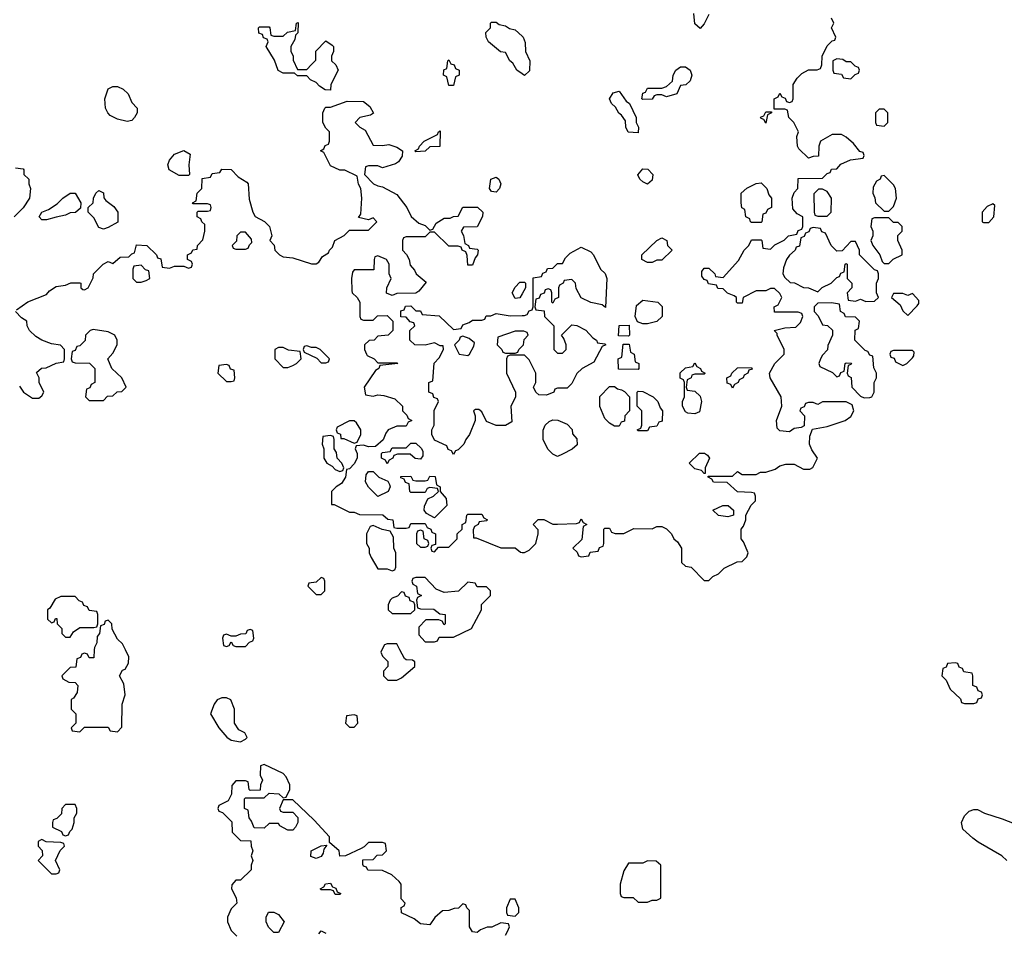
# Model space of a CAD drawing. Header units: inches. Extents: x 2348341 to 2479810, y 460419 to 613669.
# Tile 645 of 656: x 2437876 to 2442038, y 588802 to 592664. Entities that reach past the tile are written whole.
import ezdxf

# ---------------------------------------------------------------- set-up
doc = ezdxf.new("R2010")
doc.units = ezdxf.units.IN
doc.header["$MEASUREMENT"] = 0
for name, color, linetype in [('C4538', 7, 'Continuous'), ('C4539', 7, 'Continuous'), ('C4548', 7, 'Continuous'), ('C4549', 7, 'Continuous')]:
    doc.layers.add(name, color=color, linetype=linetype)

msp = doc.modelspace()

# ---------------------------------------------------------------- linework, layer by layer
at = {"layer": 'C4538', "color": 2, "elevation": 74}
for points in [[(2438191.5, 590000), (2438190, 589966), (2438170, 589966), (2438162, 589982), (2438150, 589986), (2438138, 589982), (2438132.7, 589967.3), (2438118, 589962), (2438112.7, 589927.3), (2438090, 589926), (2438054, 589890), (2438058, 589878), (2438083.6, 589863.6), (2438110, 589862), (2438122, 589850), (2438119.6, 589820.4), (2438103.6, 589796.4), (2438094, 589790), (2438094, 589750), (2438114, 589730), (2438114, 589690), (2438094, 589670), (2438098, 589658), (2438130, 589654), (2438150, 589674), (2438250, 589674), (2438258, 589658), (2438290, 589654), (2438307.3, 589672.7), (2438308.7, 589770), (2438322, 589810), (2438316.4, 589856.4), (2438298, 589890), (2438310, 589914), (2438322, 589918), (2438336.4, 589943.6), (2438338, 589970), (2438323, 590000)], [(2439407, 590000), (2439402, 589990), (2439410, 589974), (2439431.6, 589951.6), (2439432, 589930), (2439414, 589910), (2439414, 589890), (2439432.7, 589872.7), (2439470, 589872), (2439490, 589882), (2439546, 589930), (2439546, 589950), (2439536.4, 589956.4), (2439510, 589958), (2439503.1, 589963.1), (2439483.7, 590000)], [(2439930, 588794), (2439938, 588810), (2439946, 588830), (2439942, 588842), (2439910, 588846), (2439871.6, 588828.4), (2439852.7, 588827.3), (2439823.6, 588816.4), (2439810, 588806), (2439790, 588808), (2439778, 588830), (2439778, 588898), (2439766, 588910), (2439762, 588922), (2439750, 588926), (2439731.6, 588908.4), (2439712.7, 588907.3), (2439690, 588898), (2439663.6, 588896.4), (2439631.6, 588868.4), (2439610, 588838), (2439570, 588842), (2439543.1, 588863.1), (2439490, 588888), (2439488.4, 588911.6), (2439502, 588918), (2439506, 588930), (2439488.4, 588948.4), (2439488, 589010), (2439480.4, 589020.4), (2439448.9, 589048.9), (2439410, 589068), (2439348.4, 589068.4), (2439342, 589082), (2439330, 589086), (2439327.3, 589092.7), (2439327.3, 589112.7), (2439370, 589114), (2439387.3, 589132.7), (2439410, 589134), (2439426, 589150), (2439422, 589182), (2439410, 589186), (2439350, 589186), (2439332.7, 589167.3), (2439319.6, 589160.4), (2439254, 589130), (2439230, 589128), (2439226, 589150), (2439186, 589186), (2439186, 589210), (2439120.2, 589280.2), (2439030, 589366), (2438990, 589366), (2438974, 589330), (2438978, 589318), (2438990, 589314), (2439030, 589314), (2439051.6, 589291.6), (2439052, 589270), (2439042, 589250), (2439030, 589238), (2439010, 589238), (2438976.4, 589256.4), (2438970, 589266), (2438930, 589266), (2438910, 589246), (2438867.3, 589247.3), (2438856.4, 589276.4), (2438846, 589290), (2438842, 589322), (2438826, 589330), (2438826, 589370), (2438830, 589374), (2438910, 589374), (2438930, 589394), (2438971.6, 589391.6), (2438990, 589374), (2439002, 589378), (2439018, 589410), (2439018, 589430), (2439003.1, 589463.1), (2438990, 589478), (2438910, 589515.3), (2438894, 589510), (2438892, 589470), (2438902, 589450), (2438894, 589430), (2438892.7, 589407.3), (2438850, 589406), (2438846, 589410), (2438842, 589442), (2438830, 589446), (2438790, 589446), (2438772.7, 589427.3), (2438772, 589390), (2438758, 589362), (2438718, 589342), (2438714, 589330), (2438718, 589318), (2438732.7, 589312.7), (2438772.7, 589272.7), (2438774, 589230), (2438810, 589194), (2438852.7, 589192.7), (2438854, 589170), (2438862, 589150), (2438854, 589130), (2438862, 589110), (2438854, 589090), (2438854, 589070), (2438810, 589026), (2438790, 589026), (2438772.7, 589007.3), (2438772, 588990), (2438791.6, 588951.6), (2438794, 588930), (2438770, 588906), (2438754, 588870), (2438754, 588850), (2438770, 588814), (2438794, 588790)], [(2439140.4, 588799.6), (2439150, 588812), (2439170, 588802)]]:
    msp.add_lwpolyline(points, dxfattribs=at)
for points in [[(2438750, 589798), (2438730, 589798), (2438711.1, 589788.9), (2438698, 589770), (2438682, 589730), (2438718, 589670), (2438751, 589631), (2438770, 589618), (2438810, 589612), (2438830, 589622), (2438838, 589630), (2438828, 589650), (2438802.7, 589662.7), (2438784, 589690), (2438784, 589750), (2438768.4, 589788.4)], [(2439290, 589726), (2439258, 589722), (2439254, 589690), (2439270, 589674), (2439290, 589674), (2439306, 589690), (2439302, 589722)], [(2438110, 589346), (2438070, 589346), (2438054, 589330), (2438052.7, 589307.3), (2438032.7, 589287.3), (2438018, 589282), (2438014, 589270), (2438014, 589250), (2438052.7, 589232.7), (2438058, 589218), (2438070, 589214), (2438082, 589218), (2438087.3, 589232.7), (2438098, 589242), (2438106, 589270), (2438106, 589290), (2438118, 589310), (2438118, 589330)], [(2437970, 589198), (2437963.6, 589196.4), (2437954, 589190), (2437954, 589170), (2437971.6, 589151.6), (2437972, 589130), (2437954, 589110), (2438010, 589054), (2438030, 589054), (2438042, 589058), (2438046, 589070), (2438028, 589110), (2438047.3, 589152.7), (2438066, 589170), (2438062, 589182), (2438050, 589186), (2437988, 589188)], [(2439130, 589118), (2439107.3, 589127.3), (2439108, 589150), (2439150, 589172), (2439174, 589174), (2439162, 589158), (2439159.6, 589140.4), (2439150, 589126)], [(2439210, 588966), (2439202, 588982), (2439190, 588986), (2439150, 588986), (2439146, 588990), (2439162, 588998), (2439168.4, 589011.6), (2439190, 589014), (2439198, 588998), (2439212.7, 588992.7), (2439218, 588978), (2439234, 588970), (2439230, 588966)], [(2439970, 588946), (2439950, 588946), (2439934, 588910), (2439934, 588890), (2439938, 588878), (2439970, 588874), (2439986, 588890), (2439986, 588910)], [(2438950, 588806), (2438928.4, 588828.4), (2438918, 588850), (2438918, 588870), (2438928.4, 588891.6), (2438950, 588891.3), (2438970, 588882), (2438994, 588850), (2438970, 588806)]]:
    msp.add_lwpolyline(points, close=True, dxfattribs=at)
at = {"layer": 'C4539', "color": 2, "elevation": 74}
for points in [[(2439050, 592454), (2439090, 592454), (2439110, 592474), (2439127.3, 592492.7), (2439128.4, 592531.6), (2439170, 592574), (2439196.9, 592556.9), (2439202, 592550), (2439202, 592530), (2439194, 592510), (2439194, 592490), (2439212.7, 592472.7), (2439222, 592450), (2439192, 592390), (2439190, 592366), (2439167.3, 592367.3), (2439143.1, 592383.1), (2439130, 592398), (2439106, 592410), (2439090, 592426), (2439050, 592426), (2439038, 592438), (2438990, 592438), (2438968.9, 592448.9), (2438953.6, 592493.6), (2438918, 592550), (2438926, 592570), (2438922, 592582), (2438907.3, 592587.3), (2438902, 592602), (2438887.3, 592607.3), (2438886, 592630), (2438890, 592634), (2438930, 592634), (2438934, 592630), (2438938, 592598), (2438950, 592594), (2438990, 592594), (2439008.4, 592611.6), (2439042, 592618), (2439046, 592650), (2439052.7, 592652.7), (2439051.6, 592608.4), (2439042, 592598), (2439039.6, 592580.4), (2439022, 592550), (2439022, 592530), (2439031.6, 592511.6), (2439032.7, 592492.7)], [(2439690, 592386), (2439682, 592422), (2439668, 592430), (2439668.4, 592451.6), (2439682, 592458), (2439686, 592490), (2439690, 592494), (2439698, 592478), (2439712.7, 592472.7), (2439718, 592458), (2439734, 592450), (2439734, 592430), (2439718, 592422), (2439710, 592386)], [(2438330, 592234), (2438290, 592244), (2438259, 592259), (2438248, 592270), (2438239, 592290), (2438235.3, 592330), (2438250, 592372), (2438270, 592382), (2438290, 592382), (2438314, 592370), (2438334, 592350), (2438350, 592314), (2438372, 592290), (2438372, 592270), (2438362, 592250), (2438350, 592238)], [(2439550, 592106), (2439546, 592110), (2439562, 592118), (2439566, 592130), (2439586, 592150), (2439642, 592178), (2439646, 592190), (2439654, 592194), (2439652.7, 592127.3), (2439610, 592126), (2439590, 592108)], [(2438550, 592006), (2438508, 592030), (2438502, 592050), (2438508.7, 592070), (2438530, 592096), (2438570, 592111.3), (2438596, 592096), (2438591.3, 592050), (2438594, 592010), (2438590, 592006)], [(2439890, 591935.3), (2439870, 591938), (2439862, 591950), (2439868, 591990), (2439890, 591998), (2439902, 591990), (2439910.7, 591970), (2439904.7, 591950)], [(2438230, 591778), (2438210, 591786), (2438190, 591826), (2438166, 591850), (2438166, 591870), (2438186, 591890), (2438188, 591910), (2438198, 591930), (2438210, 591942), (2438230, 591932), (2438231.3, 591911.3), (2438239.6, 591899.6), (2438274.4, 591874.4), (2438291.3, 591850), (2438291.3, 591808.7), (2438250, 591786)], [(2437970, 591818), (2437958, 591830), (2437969.1, 591850.9), (2437998, 591862), (2438034, 591886), (2438058, 591910), (2438089.1, 591930.9), (2438111.1, 591931.1), (2438134, 591890), (2438132.7, 591867.3), (2438111.6, 591848.4), (2438090, 591848), (2438070, 591838), (2438030, 591828.7), (2437990, 591818)], [(2438830, 591766), (2438810, 591766), (2438794, 591750), (2438792.7, 591727.3), (2438774, 591710), (2438778, 591698), (2438790, 591694), (2438830, 591694), (2438842, 591698), (2438847.3, 591712.7), (2438858, 591722), (2438856.4, 591736.4)], [(2438390, 591626), (2438358, 591622), (2438354, 591610), (2438354, 591570), (2438370, 591554), (2438390, 591554), (2438410, 591562), (2438426, 591570), (2438422, 591602), (2438407.3, 591607.3)], [(2438186, 591354), (2438174, 591350), (2438154, 591330), (2438152.7, 591307.3), (2438130, 591286), (2438118, 591282), (2438110, 591266), (2438098, 591262), (2438094, 591230), (2438098, 591218), (2438110, 591214), (2438171.6, 591211.6), (2438194, 591190), (2438194, 591130), (2438178, 591122), (2438172.7, 591107.3), (2438158, 591102), (2438154, 591070), (2438170, 591054), (2438230, 591054), (2438247.3, 591072.7), (2438270, 591074), (2438288.4, 591091.6), (2438307.3, 591092.7), (2438326, 591110), (2438308, 591150), (2438266, 591190), (2438248, 591230), (2438270, 591254), (2438288, 591290), (2438288, 591310), (2438278, 591330), (2438250, 591344)], [(2439750, 591326), (2439738, 591322), (2439734, 591310), (2439714, 591290), (2439734, 591250), (2439770, 591244.7), (2439778, 591250), (2439796.4, 591283.6), (2439798, 591298), (2439776.4, 591316.4)], [(2438990, 591278), (2438970, 591278), (2438954, 591270), (2438954, 591230), (2438990, 591194), (2439010, 591194), (2439030, 591202), (2439046, 591210), (2439066, 591230), (2439062, 591262), (2439012.7, 591267.3)], [(2439090, 591286), (2439078, 591282), (2439074, 591270), (2439078, 591258), (2439132.7, 591232.7), (2439150, 591214), (2439170, 591214), (2439182, 591218), (2439186, 591230), (2439146, 591270), (2439130, 591278), (2439110, 591278)], [(2438750, 591206), (2438718, 591202), (2438714, 591170), (2438750, 591134), (2438770, 591134), (2438782, 591138), (2438786, 591150), (2438782, 591182), (2438767.3, 591187.3), (2438762, 591202)], [(2439290, 590968), (2439270, 590968), (2439218, 590942), (2439214, 590930), (2439218, 590918), (2439231.6, 590911.6), (2439234, 590894), (2439246, 590894), (2439290, 590874), (2439302, 590878), (2439318, 590910), (2439318, 590930), (2439300.4, 590960.4)], [(2439190, 590906), (2439158, 590902), (2439154, 590870), (2439162, 590850), (2439162, 590810), (2439174, 590790), (2439196.9, 590776.9), (2439210, 590762), (2439230, 590754), (2439242, 590758), (2439246, 590770), (2439238, 590790), (2439218, 590810), (2439214.6, 590834.6), (2439206, 590850), (2439206, 590890), (2439202, 590902)], [(2439570, 590806), (2439548.4, 590808.4), (2439527.3, 590827.3), (2439472.7, 590827.3), (2439458, 590822), (2439454, 590810), (2439438, 590802), (2439430, 590786), (2439422, 590802), (2439406, 590810), (2439406, 590830), (2439410, 590834), (2439442, 590838), (2439450, 590854), (2439510, 590854), (2439530, 590874), (2439550, 590874), (2439572.7, 590852.7), (2439579.6, 590839.6), (2439579.6, 590820.4)], [(2439390, 590648.7), (2439350, 590688), (2439338, 590710), (2439340.4, 590739.6), (2439350, 590754), (2439370, 590754), (2439394, 590730), (2439432.7, 590712.7), (2439439.6, 590699.6), (2439442, 590690), (2439434, 590670)], [(2439630, 590558), (2439596.4, 590576.4), (2439586, 590590), (2439587.3, 590607.3), (2439602, 590638), (2439626, 590650), (2439646, 590670), (2439642, 590682), (2439610, 590686), (2439598, 590682), (2439590, 590666), (2439530, 590666), (2439526, 590670), (2439522, 590702), (2439507.3, 590707.3), (2439502, 590722), (2439487.3, 590727.3), (2439487.3, 590732.7), (2439530, 590734), (2439538, 590718), (2439550, 590714), (2439590, 590714), (2439602, 590718), (2439610, 590734), (2439632.7, 590732.7), (2439638, 590698), (2439654, 590690), (2439654, 590670), (2439679.6, 590639.6), (2439682, 590610)], [(2439370, 590526), (2439358, 590522), (2439342, 590490), (2439342, 590450), (2439354, 590430), (2439354, 590410), (2439362, 590390), (2439390, 590342), (2439430, 590342), (2439450, 590334), (2439462, 590338), (2439466, 590350), (2439466, 590410), (2439458, 590430), (2439456.4, 590476.4), (2439442, 590502), (2439408.4, 590508.4)], [(2439570, 590506), (2439558, 590502), (2439554, 590490), (2439554, 590450), (2439570, 590434), (2439590, 590434), (2439602, 590438), (2439606, 590450), (2439602, 590462), (2439586, 590470), (2439582, 590502)], [(2439150, 590306), (2439130, 590286), (2439098, 590282), (2439094, 590270), (2439130, 590234), (2439150, 590234), (2439166, 590250), (2439166, 590290), (2439162, 590302)], [(2439590, 590306), (2439550, 590306), (2439538, 590302), (2439534, 590290), (2439538, 590278), (2439554, 590270), (2439558, 590238), (2439574, 590230), (2439558, 590222), (2439554, 590210), (2439558, 590178), (2439570, 590174), (2439627.3, 590172.7), (2439652.7, 590152.7), (2439674, 590150), (2439674, 590110), (2439670, 590106), (2439662, 590122), (2439647.3, 590127.3), (2439592.7, 590127.3), (2439563.6, 590096.4), (2439563.6, 590063.6), (2439590, 590034), (2439630, 590034), (2439642, 590038), (2439650, 590054), (2439710, 590054), (2439786, 590090), (2439828, 590170), (2439828.4, 590191.6), (2439866, 590230), (2439866, 590250), (2439850, 590266), (2439810, 590266), (2439802, 590282), (2439770, 590286), (2439731.6, 590248.4), (2439670, 590242), (2439636.4, 590256.4)], [(2439490, 590246), (2439472.7, 590227.3), (2439450, 590218), (2439442, 590210), (2439434, 590190), (2439434, 590170), (2439450, 590154), (2439530, 590154), (2439546, 590170), (2439546, 590190), (2439542, 590202), (2439527.3, 590207.3), (2439522, 590222), (2439507.3, 590227.3), (2439502, 590242)], [(2438110, 590226), (2438050, 590226), (2438025.4, 590214.6), (2438003.6, 590176.4), (2437994, 590170), (2437994, 590130), (2438010, 590114), (2438022, 590118), (2438027.3, 590132.7), (2438032.7, 590132.7), (2438034, 590110), (2438054, 590090), (2438054, 590070), (2438070, 590054), (2438090, 590054), (2438103.1, 590076.9), (2438130, 590094), (2438190, 590094), (2438202, 590098), (2438206, 590110), (2438206, 590150), (2438202, 590162), (2438170, 590166), (2438162, 590182), (2438147.3, 590187.3), (2438142, 590202), (2438127.3, 590207.3)], [(2438850, 590086), (2438838, 590082), (2438832.7, 590067.3), (2438810, 590066), (2438790, 590058), (2438770, 590058), (2438750, 590066), (2438738, 590062), (2438734, 590050), (2438738, 590018), (2438750, 590014), (2438762, 590018), (2438770, 590034), (2438778, 590018), (2438790, 590014), (2438830, 590014), (2438847.3, 590032.7), (2438862, 590038), (2438866, 590050), (2438862, 590082)]]:
    msp.add_lwpolyline(points, close=True, dxfattribs=at)
for points in [[(2440000, 592434.9), (2439978, 592450), (2439960.4, 592480.4), (2439948, 592490), (2439930, 592526), (2439908.4, 592528.4), (2439858, 592570), (2439848, 592590), (2439846, 592610), (2439866, 592630), (2439866, 592650), (2439870, 592654), (2439890, 592654), (2439903.6, 592643.6), (2439930, 592638), (2439946.8, 592626.8), (2439970, 592621), (2440000, 592594.2)], [(2437863.1, 591436.9), (2437910, 591471.3), (2437990, 591502), (2438002, 591518), (2438030, 591536), (2438070, 591542), (2438091.6, 591551.6), (2438130, 591552), (2438134, 591550), (2438134, 591530), (2438143.6, 591523.6), (2438150, 591522), (2438166, 591530), (2438187.3, 591572.7), (2438188, 591590), (2438228.9, 591631.1), (2438250, 591642), (2438270, 591634), (2438300.4, 591659.6), (2438338, 591662), (2438350, 591674), (2438362, 591678), (2438370, 591712), (2438414, 591710), (2438454, 591670), (2438458, 591658), (2438472.7, 591652.7), (2438478, 591618), (2438510, 591614), (2438530, 591622), (2438570, 591622), (2438590, 591614), (2438602, 591618), (2438606, 591630), (2438602, 591642), (2438586, 591650), (2438586, 591670), (2438602, 591678), (2438608.4, 591691.6), (2438626, 591694), (2438628, 591710), (2438650, 591734), (2438658, 591770), (2438658, 591798), (2438646, 591810), (2438642, 591822), (2438626, 591830), (2438626, 591850), (2438630, 591854), (2438670, 591854), (2438682, 591858), (2438686, 591870), (2438682, 591882), (2438670, 591886), (2438610, 591886), (2438606, 591890), (2438622, 591898), (2438626, 591930), (2438646, 591950), (2438647.3, 591992.7), (2438682, 591998), (2438690, 592014), (2438722, 592018), (2438730, 592032), (2438770, 592031.3), (2438799.6, 591999.6), (2438836.9, 591976.9), (2438842, 591970), (2438845.4, 591905.4), (2438862, 591850), (2438871.6, 591831.6), (2438910.9, 591810.9), (2438932, 591790), (2438942, 591750), (2438934, 591730), (2438951.3, 591711.3), (2438954, 591690), (2438974, 591670), (2438990, 591662), (2439030, 591658), (2439110, 591631.3), (2439130, 591632), (2439140.4, 591639.6), (2439156.4, 591663.6), (2439182, 591678), (2439186, 591690), (2439198, 591702), (2439208.9, 591731.1), (2439248.4, 591751.6), (2439270, 591774), (2439350, 591774), (2439386, 591810), (2439370, 591826), (2439350, 591818), (2439308.4, 591828.4), (2439318, 591842), (2439322, 591910), (2439318, 591950), (2439308.4, 591968.4), (2439302, 592002), (2439250, 592028), (2439230, 592028), (2439190, 592046), (2439162, 592102), (2439148, 592110), (2439162, 592118), (2439167.3, 592132.7), (2439182, 592138), (2439186, 592150), (2439186, 592190), (2439170, 592206), (2439158, 592230), (2439158, 592270), (2439166, 592290), (2439170, 592294), (2439190, 592294), (2439260.2, 592319.8), (2439330, 592318), (2439356.9, 592296.9), (2439371.6, 592268.4), (2439359.6, 592260.4), (2439314, 592250), (2439294, 592230), (2439314, 592210), (2439336.9, 592196.9), (2439370, 592134), (2439410, 592132), (2439436.9, 592136.9), (2439470, 592124.7), (2439494, 592110), (2439492.7, 592087.3), (2439476.9, 592063.1), (2439465.4, 592054.6), (2439410, 592038), (2439390, 592046), (2439350, 592046), (2439338, 592042), (2439334, 592010), (2439372, 591970), (2439390, 591961), (2439410, 591958), (2439470, 591924.7), (2439512, 591870), (2439531.6, 591831.6), (2439563.6, 591803.6), (2439590, 591794), (2439610, 591774), (2439622, 591778), (2439636.4, 591803.6), (2439670, 591824.7), (2439695.3, 591824.7), (2439710, 591832), (2439730, 591834), (2439750, 591872), (2439811.6, 591871.6), (2439834, 591850), (2439832.7, 591832.7), (2439810, 591788), (2439752.7, 591787.3), (2439742, 591770), (2439751.6, 591751.6), (2439758, 591718), (2439774, 591710), (2439778, 591698), (2439810, 591694), (2439814, 591690), (2439812, 591670), (2439802, 591658), (2439790, 591626), (2439770, 591626), (2439767.3, 591667.3), (2439762, 591682), (2439746, 591690), (2439742, 591702), (2439730, 591706), (2439690, 591706), (2439630, 591766), (2439610, 591766), (2439590, 591746), (2439510, 591746), (2439498, 591742), (2439494, 591730), (2439494, 591690), (2439511.6, 591671.6), (2439522, 591650), (2439526.4, 591626.4), (2439545.4, 591605.4), (2439552, 591590), (2439594, 591554), (2439563.6, 591516.4), (2439550, 591508), (2439470, 591506), (2439450, 591498), (2439427.3, 591507.3), (2439428, 591530), (2439446, 591570), (2439438, 591590), (2439438, 591630), (2439426, 591650), (2439390, 591666), (2439378, 591662), (2439374, 591650), (2439372.7, 591607.3), (2439290, 591606), (2439283.6, 591596.4), (2439278, 591570), (2439279.6, 591519.6), (2439282, 591510), (2439302, 591490), (2439314, 591470), (2439314, 591410), (2439318, 591398), (2439330, 591394), (2439370, 591394), (2439388.4, 591411.6), (2439430, 591414), (2439454, 591390), (2439454, 591350), (2439434, 591330), (2439390, 591326), (2439374, 591310), (2439352.7, 591307.3), (2439334, 591290), (2439334, 591270), (2439342, 591250), (2439344.7, 591244.7), (2439374, 591230), (2439390, 591214), (2439470, 591214), (2439474, 591210), (2439398, 591202), (2439394, 591190), (2439379.6, 591180.4), (2439332, 591110), (2439338, 591078), (2439370, 591072), (2439390, 591078), (2439415.3, 591075.3), (2439462, 591062), (2439494, 591030), (2439494, 591010), (2439512.7, 590992.7), (2439518, 590978), (2439534, 590970), (2439518, 590962), (2439510, 590946), (2439470, 590946), (2439434, 590930), (2439423.6, 590916.4), (2439412.7, 590887.3), (2439379.6, 590860.4), (2439350, 590858), (2439330, 590866), (2439298, 590862), (2439294, 590850), (2439302, 590830), (2439302, 590810), (2439290, 590786), (2439270, 590766), (2439258, 590762), (2439254, 590730), (2439236.9, 590703.1), (2439214, 590690), (2439194, 590670), (2439194, 590614), (2439206, 590614), (2439270, 590582), (2439290, 590582), (2439312.7, 590572.7), (2439411.1, 590571.1), (2439432.7, 590552.7), (2439454, 590550), (2439458, 590518), (2439470, 590514), (2439510, 590514), (2439522, 590518), (2439530, 590534), (2439590, 590534), (2439598, 590518), (2439614, 590510), (2439618, 590498), (2439634, 590490), (2439634, 590446), (2439618, 590442), (2439614, 590430), (2439618, 590418), (2439630, 590414), (2439646, 590434), (2439690, 590434), (2439726, 590470), (2439726, 590490), (2439746, 590510), (2439746, 590530), (2439762, 590538), (2439766, 590570), (2439770, 590574), (2439830, 590574), (2439838, 590558), (2439854, 590550), (2439850, 590546), (2439818, 590542), (2439814, 590530), (2439798, 590522), (2439792.7, 590507.3), (2439794, 590474), (2439806, 590474), (2439910, 590432), (2439970, 590432), (2439992.7, 590412.7), (2440000, 590412.4)], [(2437858, 592038), (2437890, 592034), (2437894, 592030), (2437894, 592010), (2437914, 591990), (2437914, 591970), (2437922, 591950), (2437918, 591910), (2437891.1, 591868.9), (2437852, 591830)], [(2440000, 591505.5), (2439990, 591488), (2439970, 591486), (2439958, 591510), (2439970, 591534), (2439990, 591554), (2440000, 591554)], [(2440000, 591246), (2439950, 591246), (2439938, 591242), (2439934, 591230), (2439934, 591170), (2439971.3, 591090), (2439971.3, 591068.7), (2439952, 591030), (2439956, 590964), (2439930, 590948), (2439890, 590948), (2439850, 590966), (2439830, 591006), (2439816.4, 591016.4), (2439803.6, 591016.4), (2439794, 591010), (2439802, 590990), (2439802, 590970), (2439778, 590910), (2439762, 590890), (2439754, 590870), (2439730, 590846), (2439718, 590842), (2439710, 590826), (2439702, 590842), (2439687.3, 590847.3), (2439682, 590862), (2439630, 590886), (2439618, 590910), (2439618, 590930), (2439628, 590950), (2439628, 591012), (2439646, 591050), (2439642, 591062), (2439627.3, 591067.3), (2439622, 591082), (2439606, 591090), (2439606, 591130), (2439622, 591138), (2439628.4, 591211.6), (2439650, 591234), (2439668, 591270), (2439666, 591286), (2439654, 591286), (2439630, 591298), (2439590, 591288), (2439546, 591290), (2439526, 591310), (2439526, 591350), (2439546, 591370), (2439542, 591382), (2439527.3, 591387.3), (2439510, 591406), (2439487.3, 591407.3), (2439487.3, 591432.7), (2439502, 591438), (2439507.3, 591452.7), (2439530, 591454), (2439550, 591434), (2439570, 591434), (2439578, 591418), (2439650, 591412), (2439710, 591354), (2439742, 591358), (2439750, 591374), (2439776.4, 591383.6), (2439790, 591394), (2439830, 591394), (2439842, 591398), (2439848.4, 591411.6), (2439867.3, 591412.7), (2439890, 591422), (2439950, 591412), (2440000, 591413.7)], [(2437874.8, 591114.8), (2437892, 591090), (2437930, 591064.7), (2437956.4, 591063.6), (2437970, 591074), (2437978, 591090), (2437958, 591130), (2437958, 591150), (2437947.3, 591172.7), (2437968.4, 591191.6), (2437987.3, 591192.7), (2438030, 591212), (2438062, 591218), (2438066, 591230), (2438066, 591270), (2438048, 591288), (2438010, 591293.2), (2437970, 591309.2), (2437944.8, 591324.8), (2437918, 591350), (2437908, 591370), (2437906, 591390), (2437883.1, 591403.1), (2437858, 591430)], [(2440000, 591347.5), (2439970, 591348), (2439898, 591322), (2439894, 591290), (2439914, 591270), (2439918, 591258), (2439930, 591254), (2439970, 591254), (2439982, 591258), (2439986, 591270), (2440000, 591284)], [(2438323, 590000), (2438310, 590026), (2438290, 590046), (2438267.3, 590087.3), (2438266, 590110), (2438250, 590126), (2438238, 590122), (2438232.7, 590107.3), (2438218, 590102), (2438214, 590070), (2438203.6, 590056.4), (2438202, 590030), (2438192, 590010), (2438191.5, 590000)], [(2439483.7, 590000), (2439470, 590026), (2439430, 590026), (2439418, 590022), (2439407, 590000)]]:
    msp.add_lwpolyline(points, dxfattribs=at)
at = {"layer": 'C4548', "color": 2, "elevation": 74}
for points in [[(2441830, 589946), (2441798, 589942), (2441792.7, 589927.3), (2441778, 589922), (2441774, 589890), (2441792.7, 589872.7), (2441810, 589834), (2441852.7, 589792.7), (2441858, 589778), (2441870, 589774), (2441910, 589774), (2441922, 589778), (2441927.3, 589792.7), (2441942, 589798), (2441946, 589810), (2441942, 589822), (2441927.3, 589827.3), (2441922, 589842), (2441906, 589850), (2441906, 589890), (2441902, 589902), (2441867.3, 589907.3), (2441862, 589922), (2441847.3, 589927.3), (2441842, 589942)], [(2440530, 589108), (2440510, 589098), (2440450, 589098), (2440430, 589066), (2440414, 589010), (2440414, 588970), (2440418, 588958), (2440430, 588954), (2440470, 588954), (2440490, 588934), (2440530, 588934), (2440550, 588942), (2440570, 588942), (2440586, 588950), (2440586, 589090), (2440567.3, 589107.3)]]:
    msp.add_lwpolyline(points, close=True, dxfattribs=at)
at = {"layer": 'C4548', "color": 2, "elevation": 70}
msp.add_lwpolyline([(2442048.7, 589110), (2442028, 589130), (2441927.3, 589187.3), (2441904.8, 589204.8), (2441862.7, 589242.7), (2441858, 589270), (2441870, 589298.8), (2441890, 589318.8), (2441910, 589326), (2441924.7, 589324.7), (2441954, 589310), (2442030, 589286), (2442112.8, 589252.8)], dxfattribs=at)
at = {"layer": 'C4549', "color": 2, "elevation": 74}
for points in [[(2440790, 592686), (2440770, 592646), (2440752.7, 592627.3), (2440730, 592646), (2440726, 592690)], [(2440000, 590412.4), (2440010, 590412), (2440030, 590422), (2440058, 590450), (2440068, 590490), (2440067.3, 590507.3), (2440046, 590530), (2440068.4, 590551.6), (2440091.1, 590551.1), (2440130, 590532), (2440150, 590531.3), (2440230, 590534), (2440242, 590538), (2440250, 590554), (2440258, 590538), (2440274, 590530), (2440258, 590522), (2440252.7, 590467.3), (2440214, 590430), (2440232.7, 590412.7), (2440238, 590398), (2440250, 590394), (2440282, 590398), (2440287.3, 590412.7), (2440322, 590418), (2440327.3, 590432.7), (2440342, 590438), (2440346, 590450), (2440346, 590510), (2440350, 590514), (2440370, 590514), (2440378, 590498), (2440392.7, 590492.7), (2440430, 590492), (2440472.7, 590512.7), (2440550, 590512), (2440570, 590522), (2440590, 590522), (2440610, 590512), (2440631.1, 590491.1), (2440642, 590470), (2440656.9, 590456.9), (2440674, 590430), (2440674, 590370), (2440690, 590354), (2440714, 590350), (2440770, 590294), (2440790, 590294), (2440806, 590310), (2440830, 590322), (2440854.6, 590345.4), (2440908.4, 590371.6), (2440930, 590374), (2440950, 590394), (2440955.3, 590410), (2440936.4, 590456.4), (2440926, 590470), (2440926, 590510), (2440936.4, 590523.6), (2440946, 590550), (2440946, 590570), (2440968.4, 590611.6), (2440986, 590630), (2440986, 590650), (2440982, 590662), (2440970, 590666), (2440910, 590668), (2440867.3, 590707.3), (2440808.4, 590708.4), (2440802, 590722), (2440786, 590730), (2440786, 590734), (2440890, 590734), (2440910, 590754), (2440930, 590742), (2440990, 590742), (2441008.4, 590751.6), (2441030, 590752), (2441070, 590764.7), (2441090, 590778), (2441114.6, 590785.4), (2441150, 590784.7), (2441190, 590764.7), (2441216.4, 590763.6), (2441228.4, 590771.6), (2441248, 590810), (2441225.2, 590845.2), (2441215.3, 590870), (2441216.4, 590903.6), (2441227.3, 590932.7), (2441290, 590944.7), (2441366, 590970), (2441390, 590986), (2441402, 591010), (2441395.3, 591035.3), (2441370, 591048), (2441270, 591048), (2441250, 591038), (2441230, 591046), (2441210, 591046), (2441198, 591042), (2441192.7, 591027.3), (2441178, 591022), (2441174, 591010), (2441194, 590990), (2441192.7, 590947.3), (2441179.6, 590940.4), (2441150, 590935.3), (2441130, 590922), (2441090, 590926), (2441078, 590938), (2441075.3, 590970), (2441098, 591030), (2441095.3, 591070), (2441048, 591150), (2441046, 591170), (2441068.9, 591211.1), (2441108, 591250), (2441108, 591270), (2441078, 591330), (2441078, 591338), (2441066, 591350), (2441110, 591362), (2441156.4, 591363.6), (2441176.4, 591383.6), (2441186, 591410), (2441182, 591422), (2441167.3, 591427.3), (2441067.3, 591427.3), (2441066, 591450), (2441082, 591458), (2441098, 591490), (2441090, 591506), (2441067.3, 591527.3), (2441050, 591528), (2441030, 591518), (2440990, 591518), (2440934, 591490), (2440930, 591466), (2440910, 591466), (2440906, 591470), (2440906, 591490), (2440896.4, 591496.4), (2440868.4, 591508.4), (2440850, 591526), (2440827.3, 591527.3), (2440822, 591542), (2440787.3, 591547.3), (2440782, 591562), (2440770, 591566), (2440760.4, 591580.4), (2440760.4, 591599.6), (2440770, 591614), (2440790, 591614), (2440814, 591590), (2440818, 591578), (2440850, 591574), (2440914.6, 591645.4), (2440938, 591690), (2440958, 591710), (2440970, 591734), (2441010, 591734), (2441014, 591730), (2441018, 591698), (2441050, 591694), (2441068.4, 591711.6), (2441108.4, 591731.6), (2441126, 591750), (2441162, 591758), (2441167.3, 591772.7), (2441182, 591778), (2441186, 591790), (2441186, 591830), (2441163.1, 591843.1), (2441144.7, 591864.7), (2441142, 591910), (2441150, 591934), (2441166, 591950), (2441167.3, 591992.7), (2441270, 591994), (2441290, 592014), (2441302, 592018), (2441307.3, 592032.7), (2441330, 592034), (2441347.3, 592052.7), (2441388.4, 592071.6), (2441442, 592078), (2441446, 592090), (2441442, 592102), (2441427.3, 592107.3), (2441400.4, 592140.4), (2441370, 592168), (2441350, 592178), (2441310, 592178), (2441262, 592150), (2441254, 592130), (2441252.7, 592087.3), (2441230, 592086), (2441210, 592078), (2441170, 592118), (2441164, 592130), (2441162, 592170), (2441168, 592190), (2441148.9, 592228.9), (2441128, 592250), (2441122, 592282), (2441110, 592286), (2441066, 592286), (2441066, 592330), (2441082, 592338), (2441090, 592354), (2441098, 592338), (2441112.7, 592332.7), (2441118, 592318), (2441130, 592314), (2441142, 592318), (2441146, 592330), (2441146, 592390), (2441163.1, 592416.9), (2441183.1, 592436.9), (2441210, 592452), (2441247.3, 592452.7), (2441262, 592458), (2441267.3, 592472.7), (2441268, 592510), (2441290, 592554), (2441310, 592574), (2441322, 592578), (2441326, 592590), (2441308, 592630), (2441318, 592650), (2441308, 592670)], [(2440000, 592594.2), (2440004.7, 592590), (2440012.7, 592567.3), (2440014, 592530), (2440032, 592490), (2440031.6, 592448.4), (2440010, 592428), (2440000, 592434.9)], [(2440000, 591413.7), (2440010, 591414), (2440022, 591418), (2440030, 591434), (2440042, 591438), (2440046, 591450), (2440047.3, 591572.7), (2440082, 591578), (2440087.3, 591592.7), (2440102, 591598), (2440107.3, 591612.7), (2440130, 591614), (2440150, 591634), (2440170, 591634), (2440183.1, 591656.9), (2440203.1, 591676.9), (2440250, 591702), (2440290, 591682), (2440302, 591670), (2440332, 591610), (2440350.9, 591590.9), (2440358, 591570), (2440352, 591448), (2440338, 591458), (2440290, 591468), (2440248.9, 591488.9), (2440228.4, 591528.4), (2440226, 591550), (2440210, 591566), (2440178, 591562), (2440174, 591550), (2440158, 591542), (2440154, 591530), (2440154, 591490), (2440138, 591482), (2440130, 591466), (2440126, 591470), (2440126, 591510), (2440122, 591522), (2440110, 591526), (2440098, 591522), (2440092.7, 591507.3), (2440078, 591502), (2440072.7, 591487.3), (2440058, 591482), (2440054, 591450), (2440058, 591438), (2440092.7, 591432.7), (2440094, 591410), (2440134, 591370), (2440134, 591270), (2440150, 591254), (2440170, 591254), (2440186, 591270), (2440186, 591290), (2440176.4, 591316.4), (2440166, 591330), (2440210, 591374), (2440231.6, 591371.6), (2440270, 591352), (2440299.6, 591319.6), (2440314, 591310), (2440318, 591298), (2440350, 591294), (2440354, 591290), (2440338, 591282), (2440303.6, 591216.4), (2440254, 591190), (2440231.6, 591168.4), (2440210, 591126), (2440190, 591106), (2440150, 591106), (2440138, 591102), (2440134, 591090), (2440103.6, 591076.4), (2440070, 591078), (2440058, 591090), (2440048.7, 591110), (2440058, 591130), (2440058, 591170), (2440030, 591226), (2440010, 591246), (2440000, 591246)], [(2440000, 591554), (2440010, 591554), (2440014, 591550), (2440014, 591530), (2440000, 591505.5)], [(2440000, 591284), (2440006, 591290), (2440008.4, 591311.6), (2440026, 591330), (2440022, 591342), (2440007.3, 591347.3), (2440000, 591347.5)]]:
    msp.add_lwpolyline(points, dxfattribs=at)
for points in [[(2441330, 592498), (2441314, 592490), (2441314, 592450), (2441318, 592438), (2441350, 592434), (2441358, 592418), (2441390, 592414), (2441407.3, 592432.7), (2441422, 592438), (2441426, 592450), (2441422, 592462), (2441407.3, 592467.3), (2441390, 592486), (2441370, 592486), (2441356.4, 592496.4)], [(2440610, 592338), (2440590, 592346), (2440570, 592346), (2440558, 592342), (2440550, 592328), (2440510, 592326), (2440506, 592330), (2440510, 592354), (2440522, 592358), (2440530, 592374), (2440590, 592374), (2440610, 592382), (2440635.3, 592404.7), (2440638, 592430), (2440649.2, 592450.8), (2440670, 592464.7), (2440690, 592464.7), (2440710.9, 592450.9), (2440718, 592430), (2440710, 592406), (2440691.6, 592388.4), (2440670, 592386), (2440654, 592350)], [(2440490, 592186), (2440448.4, 592188.4), (2440438, 592210), (2440436.4, 592236.4), (2440420.4, 592260.4), (2440409.1, 592269.1), (2440394.6, 592294.6), (2440378, 592310), (2440368.9, 592328.9), (2440384.7, 592355.3), (2440410, 592362), (2440439.6, 592319.6), (2440454, 592310), (2440482, 592250), (2440482, 592230), (2440492, 592210)], [(2441030, 592226), (2441022, 592242), (2441010, 592246), (2441008.4, 592251.6), (2441022, 592258), (2441030, 592274), (2441054, 592274), (2441054, 592270), (2441038, 592262)], [(2441530, 592286), (2441510, 592286), (2441494, 592270), (2441494, 592230), (2441498, 592218), (2441530, 592214), (2441546, 592230), (2441546, 592270)], [(2440530, 591968.7), (2440510, 591978), (2440498, 591990), (2440488.9, 592008.9), (2440510, 592034), (2440531.6, 592031.6), (2440552, 592010), (2440550, 591986)], [(2441530, 592006), (2441518, 592002), (2441514, 591990), (2441498, 591982), (2441483.6, 591956.4), (2441482, 591930), (2441491.6, 591911.6), (2441494, 591890), (2441530, 591854), (2441550, 591854), (2441570, 591874), (2441582, 591910), (2441578, 591950), (2441570, 591966)], [(2440970, 591806), (2440966, 591810), (2440962, 591822), (2440946, 591830), (2440942, 591862), (2440928.4, 591868.4), (2440926, 591890), (2440926, 591930), (2440950, 591952), (2440990, 591972), (2441010, 591974), (2441034, 591950), (2441043.6, 591923.6), (2441054, 591910), (2441054, 591870), (2441038, 591862), (2441030, 591846), (2441018, 591842), (2441014, 591810), (2441010, 591806)], [(2441270, 591948), (2441252.7, 591947.3), (2441232.7, 591927.3), (2441234, 591850), (2441238, 591838), (2441250, 591834), (2441290, 591834), (2441306, 591850), (2441308, 591910), (2441290, 591938)], [(2441990, 591886), (2441965.4, 591874.6), (2441944.7, 591850), (2441944.7, 591810), (2441950, 591806), (2441970, 591806), (2441972.9, 591807.1), (2441994, 591830), (2441998, 591878)], [(2441550, 591826), (2441490, 591826), (2441478, 591822), (2441474, 591790), (2441482, 591770), (2441482, 591750), (2441474, 591730), (2441482, 591710), (2441512, 591670), (2441522, 591642), (2441530, 591634), (2441550, 591634), (2441568.4, 591651.6), (2441606, 591670), (2441606, 591690), (2441588, 591730), (2441588.4, 591751.6), (2441606, 591770), (2441606, 591790), (2441590, 591806), (2441570, 591806)], [(2441230, 591786), (2441218, 591782), (2441212.7, 591767.3), (2441198, 591762), (2441192.7, 591747.3), (2441178, 591742), (2441172.7, 591707.3), (2441158, 591702), (2441154, 591690), (2441130, 591668), (2441118, 591650), (2441105.4, 591614.6), (2441102, 591590), (2441110, 591574), (2441132.7, 591552.7), (2441151.6, 591551.6), (2441190, 591532), (2441211.1, 591531.1), (2441250, 591514), (2441268.4, 591531.6), (2441306, 591550), (2441330, 591574), (2441342, 591578), (2441347.3, 591592.7), (2441362, 591598), (2441366, 591630), (2441370, 591634), (2441374, 591630), (2441374, 591570), (2441394, 591550), (2441394, 591530), (2441374, 591510), (2441378, 591478), (2441410, 591474), (2441430, 591482), (2441452.7, 591472.7), (2441490, 591474), (2441506, 591490), (2441498, 591510), (2441498, 591550), (2441506, 591570), (2441506, 591590), (2441502, 591602), (2441490, 591606), (2441426, 591670), (2441426, 591690), (2441410, 591726), (2441390, 591726), (2441352.7, 591687.3), (2441330, 591686), (2441306, 591710), (2441282, 591762), (2441267.3, 591767.3), (2441262, 591782)], [(2440530, 591638), (2440506, 591650), (2440506, 591670), (2440568.9, 591731.1), (2440590, 591742), (2440611.1, 591731.1), (2440614, 591710), (2440634, 591690), (2440590, 591648), (2440570, 591648), (2440550, 591638)], [(2440510, 591378), (2440487.3, 591387.3), (2440478, 591410), (2440484, 591456), (2440510, 591478), (2440574, 591470), (2440591.6, 591451.6), (2440592, 591410), (2440570, 591388), (2440530, 591378)], [(2441650, 591506), (2441630, 591498), (2441610, 591506), (2441570, 591506), (2441562, 591490), (2441598, 591458), (2441610, 591434), (2441630, 591414), (2441670, 591454), (2441676.4, 591463.6), (2441676.4, 591476.4)], [(2441307.3, 591467.3), (2441250, 591466), (2441234, 591450), (2441234, 591430), (2441251.6, 591411.6), (2441270, 591374), (2441291.6, 591371.6), (2441312, 591352), (2441312, 591330), (2441292.7, 591287.3), (2441291.6, 591268.4), (2441270, 591246), (2441262, 591230), (2441254, 591210), (2441258, 591198), (2441312.7, 591172.7), (2441330, 591154), (2441342, 591158), (2441347.3, 591172.7), (2441362, 591178), (2441366, 591210), (2441370, 591214), (2441392.7, 591212.7), (2441390, 591206), (2441378, 591202), (2441374, 591170), (2441378, 591158), (2441391.6, 591151.6), (2441394, 591110), (2441430, 591072), (2441446, 591066), (2441470, 591066.8), (2441478, 591070), (2441488, 591090), (2441488, 591130), (2441498, 591150), (2441498, 591170), (2441487.3, 591192.7), (2441482, 591242), (2441470, 591246), (2441462, 591262), (2441450, 591266), (2441406, 591310), (2441408, 591352), (2441422, 591358), (2441426, 591390), (2441410, 591406), (2441367.3, 591407.3), (2441362, 591422), (2441346, 591430), (2441342, 591462)], [(2440450, 591326), (2440407.3, 591327.3), (2440410, 591372), (2440452.7, 591372.7), (2440454, 591330)], [(2440490, 591186), (2440407.3, 591187.3), (2440406, 591230), (2440422, 591238), (2440427.3, 591292.7), (2440452.7, 591292.7), (2440458, 591258), (2440474, 591250), (2440478, 591218), (2440494, 591210), (2440494, 591190)], [(2441650, 591266), (2441570, 591266), (2441558, 591262), (2441554, 591250), (2441558, 591238), (2441572.7, 591232.7), (2441578, 591218), (2441610, 591202), (2441626, 591210), (2441650, 591234), (2441656.4, 591243.6), (2441658, 591258)], [(2440730, 590998), (2440700.4, 591000.4), (2440690, 591006), (2440678, 591030), (2440678, 591050), (2440686, 591070), (2440686, 591130), (2440682, 591142), (2440668.4, 591148.4), (2440668.4, 591171.6), (2440690, 591192), (2440722, 591198), (2440730, 591214), (2440738, 591198), (2440754, 591190), (2440758, 591178), (2440774, 591170), (2440770, 591166), (2440730, 591166), (2440718, 591162), (2440714, 591150), (2440698, 591142), (2440694, 591110), (2440698, 591098), (2440730, 591094), (2440752.7, 591072.7), (2440758, 591050), (2440750, 591006)], [(2440890, 591106), (2440882, 591122), (2440867.3, 591127.3), (2440866, 591150), (2440882, 591158), (2440886, 591170), (2440910, 591192), (2440970, 591194), (2440972.7, 591187.3), (2440958, 591182), (2440954, 591170), (2440938, 591162), (2440934, 591150), (2440918, 591142), (2440914, 591130), (2440898, 591122)], [(2440390, 590946), (2440370, 590958), (2440350, 590978), (2440328.9, 591028.9), (2440328.4, 591071.6), (2440370, 591114), (2440390, 591114), (2440403.6, 591103.6), (2440419.6, 591099.6), (2440432.7, 591092.7), (2440454, 591070), (2440454, 591010), (2440434, 590990), (2440432.7, 590967.3), (2440418, 590962), (2440410, 590946)], [(2440490, 590926), (2440486, 590930), (2440502, 590938), (2440506, 590950), (2440506, 591010), (2440486, 591030), (2440486, 591090), (2440490, 591094), (2440510, 591092), (2440554, 591070), (2440574, 591050), (2440583.6, 591023.6), (2440594, 591010), (2440592.7, 590967.3), (2440578, 590962), (2440570, 590946), (2440538, 590942), (2440530, 590926)], [(2440150, 590818), (2440130, 590828), (2440109.1, 590849.1), (2440088.7, 590890), (2440088.4, 590928.4), (2440098, 590950), (2440114.6, 590965.4), (2440130, 590972), (2440151.6, 590971.6), (2440190, 590954), (2440211.6, 590931.6), (2440212.7, 590912.7), (2440231.6, 590891.6), (2440232.7, 590867.3), (2440211.6, 590848.4), (2440170, 590828)], [(2440770, 590746), (2440758, 590758), (2440730, 590766), (2440706, 590790), (2440750, 590831.3), (2440771.6, 590831.6), (2440783.6, 590823.6), (2440792, 590810), (2440774, 590770), (2440774, 590746)], [(2440870, 590562), (2440830, 590568.7), (2440806, 590590), (2440848.9, 590611.1), (2440871.1, 590611.1), (2440894, 590590), (2440894, 590570), (2440890, 590568)]]:
    msp.add_lwpolyline(points, close=True, dxfattribs=at)

doc.saveas('drawing.dxf')
